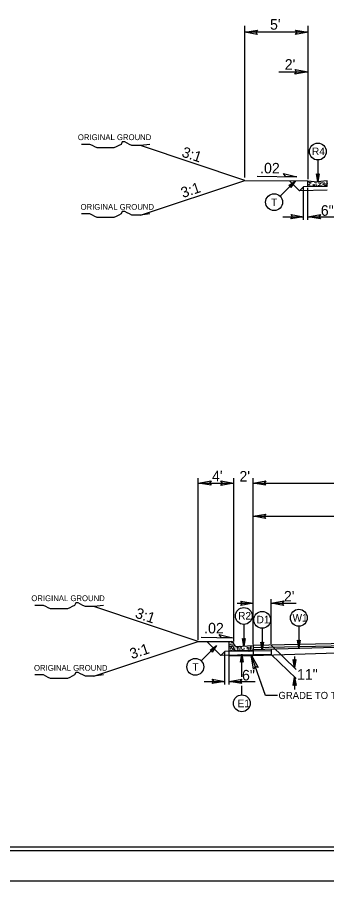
# Model space of a CAD drawing. Extents: x 957297 to 961629, y 830661 to 840840.
# Drawn here: x 959123 to 959352, y 833279 to 833917 of the extents above; entities that cross this region are included whole.
import ezdxf

# ---------------------------------------------------------------- set-up
doc = ezdxf.new("R2010")
doc.units = 0
for name, color, linetype in [('Old_Level_1', 7, 'Continuous'), ('Old_Level_11', 7, 'Continuous'), ('Old_Level_21', 7, 'Continuous'), ('Old_Level_3', 7, 'Continuous'), ('Prop CMT Pvmt Milling', 7, 'Continuous'), ('Prop Dimension Text', 7, 'Continuous'), ('Sheet Plot Border Inside CELL', 7, 'Continuous'), ('Sheet Plot Border Outside CELL', 7, 'Continuous'), ('Sheet Typical CELL', 7, 'Continuous'), ('Typical Curb CELL', 7, 'Continuous'), ('Typical ID Circle CELL', 7, 'Continuous'), ('Typical Terminator CELL', 7, 'Continuous'), ('Typical Text ID Circle CELL', 7, 'Continuous')]:
    doc.layers.add(name, color=color, linetype=linetype)

# ---------------------------------------------------------------- blocks, each defined once
blk = doc.blocks.new('VALLEY GUTTER')
at = {"layer": 'Typical Curb CELL'}
for p, q in [((0, 0), (1, -0.083)), ((0, -0.583), (0, 0)), ((2, 0), (1, -0.083)), ((2, -0.583), (2, 0)), ((2, -0.583), (0, -0.583)), ((0.169, -0.231), (0.256, -0.112)), ((0.29, -0.225), (0.169, -0.231)), ((0.256, -0.112), (0.29, -0.225)), ((0.528, -0.47), (0.591, -0.355)), ((0.694, -0.43), (0.528, -0.47)), ((0.591, -0.355), (0.694, -0.43)), ((1.216, -0.275), (1.303, -0.155)), ((1.337, -0.269), (1.216, -0.275)), ((1.303, -0.155), (1.337, -0.269)), ((1.739, -0.513), (1.825, -0.393)), ((1.859, -0.507), (1.739, -0.513)), ((1.825, -0.393), (1.859, -0.507))]:
    blk.add_line(p, q, dxfattribs=at)
for centre in [(0.064, -0.507), (0.1, -0.102), (0.12, -0.541), (0.139, -0.34), (0.153, -0.414), (0.255, -0.5), (0.43, -0.364), (0.502, -0.131), (0.716, -0.141), (0.752, -0.294), (0.808, -0.328), (0.841, -0.202), (0.866, -0.417), (1.069, -0.188), (1.123, -0.446), (1.179, -0.48), (1.212, -0.353), (1.361, -0.49), (1.474, -0.138), (1.533, -0.316), (1.589, -0.35), (1.622, -0.223), (1.676, -0.505), (1.698, -0.225), (1.748, -0.195), (1.795, -0.31), (1.908, -0.466), (1.989, -0.271)]:
    blk.add_circle(centre, 0.00802, dxfattribs=at)

msp = doc.modelspace()

# ---------------------------------------------------------------- linework, layer by layer
at = {"layer": 'Old_Level_1'}
for p, q in [((959291.3, 833798.61), (959291.3, 833910.77)), ((959338.03, 833797.55), (959338.03, 833910.77)), ((959338.04, 833906.07), (959291.3, 833906.07)), ((959316.52, 833876.78), (959338.04, 833876.78)), ((959291.3, 833796.59), (959214.11, 833822.32)), ((959300.45, 833799.71), (959329.67, 833799.12)), ((959214.11, 833770.86), (959291.3, 833796.59)), ((959291.3, 833796.59), (959337.98, 833796.12)), ((959331.71, 833788.92), (959324.37, 833796.26)), ((959334.68, 833791.89), (959331.71, 833788.92)), ((959337.98, 833791.95), (959334.68, 833791.89)), ((959352.28, 833789.3), (959331.71, 833788.92)), ((959334.68, 833767.4), (959334.68, 833791.44)), ((959337.98, 833767.4), (959337.98, 833791.15)), ((959319.48, 833769.69), (959334.68, 833769.69)), ((959337.98, 833769.69), (959357.25, 833769.69)), ((959256.89, 833456.95), (959256.89, 833576.48)), ((959283.31, 833455.64), (959283.31, 833576.48)), ((959297.55, 833453.44), (959297.55, 833576.48)), ((959256.89, 833572.85), (959283.31, 833572.85)), ((959297.55, 833572.85), (959577.94, 833572.85)), ((959297.5, 833548.29), (959437.72, 833548.29)), ((959310.76, 833454.02), (959310.76, 833486.98)), ((959256.89, 833455.84), (959179.71, 833481.57)), ((959285.62, 833484.05), (959297.55, 833484.05)), ((959310.76, 833484.05), (959329.18, 833484.05)), ((959179.71, 833430.11), (959256.89, 833455.84)), ((959256.89, 833455.84), (959279.75, 833455.61)), ((959259.15, 833458.84), (959282.14, 833458.38)), ((959273.48, 833445.45), (959263.16, 833455.77)), ((959437.72, 833455.6), (959297.55, 833452.76)), ((959437.72, 833453.87), (959297.55, 833451.03)), ((959437.72, 833453.87), (959297.55, 833449.48)), ((959276.45, 833448.42), (959273.48, 833445.45)), ((959279.75, 833448.48), (959276.45, 833448.42)), ((959276.45, 833423.93), (959276.45, 833447.97)), ((959279.75, 833445.2), (959279.75, 833452.02)), ((959279.75, 833423.93), (959279.75, 833447.69)), ((959280.06, 833452.32), (959281.54, 833452.32)), ((959285.16, 833448.86), (959297.55, 833449.48)), ((959437.72, 833449.59), (959297.55, 833445.2)), ((959297.55, 833449.48), (959297.55, 833445.2)), ((959310.76, 833448.75), (959297.55, 833448.48)), ((959310.76, 833453.03), (959329.23, 833435.1)), ((959310.76, 833449.89), (959310.76, 833446.2)), ((959310.76, 833446.2), (959273.48, 833445.45)), ((959297.55, 833445.2), (959279.75, 833445.2)), ((959306.5, 833415.91), (959295.97, 833445.9)), ((959310.76, 833446.2), (959329.23, 833428.27)), ((959328.02, 833444.64), (959328.02, 833436.27)), ((959328.08, 833429.38), (959328.09, 833420.16)), ((959261.26, 833426.22), (959276.45, 833426.22)), ((959279.75, 833426.22), (959299.02, 833426.22)), ((959315.54, 833415.91), (959306.5, 833415.91))]:
    msp.add_line(p, q, dxfattribs=at)
for centre, radius, start, end in [((959280.06, 833452.02), 0.309, 90, 180), ((959281.54, 833450.55), 1.78, 1.07335, 90), ((959285.07, 833450.61), 1.76, 181.07335, 272.86241)]:
    msp.add_arc(centre, radius, start, end, dxfattribs=at)
at = {"layer": 'Old_Level_11'}
for p, q in [((959321.66, 833799.28), (959319.93, 833801.54)), ((959319.93, 833801.54), (959329.67, 833799.12)), ((959329.67, 833799.12), (959321.66, 833799.28)), ((959274.14, 833458.54), (959272.4, 833460.79)), ((959272.4, 833460.79), (959282.14, 833458.38)), ((959282.14, 833458.38), (959274.14, 833458.54))]:
    msp.add_line(p, q, dxfattribs=at)
for points in [[(959328.43, 833878.44), (959338.04, 833876.78), (959328.37, 833875.07), (959329.6, 833876.78)], [(959266.5, 833571.19), (959256.89, 833572.85), (959266.56, 833574.56), (959265.33, 833572.85)], [(959273.71, 833574.51), (959283.31, 833572.85), (959273.65, 833571.13), (959274.88, 833572.85)], [(959297.74, 833435.32), (959295.97, 833445.9), (959301.25, 833436.49), (959299.04, 833437.15)]]:
    msp.add_lwpolyline(points, close=True, dxfattribs=at)
at = {"layer": 'Old_Level_21'}
for points in [[(959221.2, 833823.2), (959214.11, 833822.32), (959212.33, 833822.32), (959209.67, 833822.32), (959207.9, 833822.32), (959206.13, 833823.2), (959204.35, 833824.1), (959202.58, 833824.98), (959200.8, 833824.98), (959199.91, 833823.2), (959198.15, 833822.32), (959196.37, 833821.43), (959194.6, 833820.55), (959192.82, 833820.55), (959191.05, 833820.55), (959189.27, 833820.55), (959187.5, 833820.55), (959185.73, 833820.55), (959183.96, 833820.55), (959182.18, 833820.55), (959180.41, 833821.43), (959178.64, 833822.32), (959176.87, 833823.2), (959174.2, 833823.2), (959172.43, 833823.2), (959170.65, 833823.2)], [(959221.2, 833771.74), (959214.11, 833770.86), (959212.33, 833770.86), (959209.67, 833770.86), (959207.9, 833770.86), (959206.13, 833771.74), (959204.35, 833772.64), (959202.58, 833773.52), (959200.8, 833773.52), (959199.91, 833771.74), (959198.15, 833770.86), (959196.37, 833769.96), (959194.6, 833769.09), (959192.82, 833769.09), (959191.05, 833769.09), (959189.27, 833769.09), (959187.5, 833769.09), (959185.73, 833769.09), (959183.96, 833769.09), (959182.18, 833769.09), (959180.41, 833769.96), (959178.64, 833770.86), (959176.87, 833771.74), (959174.2, 833771.74), (959172.43, 833771.74), (959170.65, 833771.74)], [(959186.8, 833482.45), (959179.71, 833481.57), (959177.93, 833481.57), (959175.27, 833481.57), (959173.5, 833481.57), (959171.73, 833482.45), (959169.95, 833483.35), (959168.18, 833484.23), (959166.4, 833484.23), (959165.51, 833482.45), (959163.74, 833481.57), (959161.97, 833480.67), (959160.2, 833479.8), (959158.42, 833479.8), (959156.65, 833479.8), (959154.87, 833479.8), (959153.1, 833479.8), (959151.33, 833479.8), (959149.56, 833479.8), (959147.78, 833479.8), (959146.01, 833480.67), (959144.24, 833481.57), (959142.47, 833482.45), (959139.8, 833482.45), (959138.03, 833482.45), (959136.25, 833482.45)], [(959186.8, 833430.99), (959179.71, 833430.11), (959177.93, 833430.11), (959175.27, 833430.11), (959173.5, 833430.11), (959171.73, 833430.99), (959169.95, 833431.88), (959168.18, 833432.76), (959166.4, 833432.76), (959165.51, 833430.99), (959163.74, 833430.11), (959161.97, 833429.21), (959160.2, 833428.34), (959158.42, 833428.34), (959156.65, 833428.34), (959154.87, 833428.34), (959153.1, 833428.34), (959151.33, 833428.34), (959149.56, 833428.34), (959147.78, 833428.34), (959146.01, 833429.21), (959144.24, 833430.11), (959142.47, 833430.99), (959139.8, 833430.99), (959138.03, 833430.99), (959136.25, 833430.99)]]:
    msp.add_lwpolyline(points, dxfattribs=at)
at = {"layer": 'Old_Level_3'}
for p, q in [((959279.75, 833452.05), (959279.75, 833455.3)), ((959280.06, 833455.61), (959281.54, 833455.61)), ((959279.75, 833448.48), (959279.75, 833452.05)), ((959297.55, 833448.48), (959279.75, 833448.48)), ((959281.03, 833448.89), (959281.53, 833449.59)), ((959281.71, 833448.93), (959281.03, 833448.89)), ((959281.12, 833451.8), (959281.12, 833451.17)), ((959281.75, 833451.77), (959281.12, 833451.8)), ((959281.12, 833451.17), (959281.75, 833451.77)), ((959281.53, 833449.59), (959281.71, 833448.93)), ((959283.46, 833453.41), (959283.34, 833453.25)), ((959283.34, 833453.25), (959283.5, 833453.29)), ((959285.16, 833452.15), (959297.55, 833452.76)), ((959285.16, 833452.15), (959285.16, 833452.15)), ((959285.45, 833448.61), (959285.81, 833449.26)), ((959286.41, 833448.83), (959285.45, 833448.61)), ((959285.65, 833451.36), (959285.75, 833450.84)), ((959286.54, 833451.11), (959285.65, 833451.36)), ((959285.75, 833450.84), (959286.54, 833451.11)), ((959285.81, 833449.26), (959286.41, 833448.83)), ((959288.26, 833448.89), (959288.75, 833449.59)), ((959288.94, 833448.93), (959288.26, 833448.89)), ((959288.35, 833451.8), (959288.35, 833451.17)), ((959288.98, 833451.77), (959288.35, 833451.8)), ((959288.35, 833451.17), (959288.98, 833451.77)), ((959288.75, 833449.59), (959288.94, 833448.93)), ((959292.68, 833448.61), (959293.04, 833449.26)), ((959293.64, 833448.83), (959292.68, 833448.61)), ((959292.88, 833451.36), (959292.98, 833450.84)), ((959293.77, 833451.11), (959292.88, 833451.36)), ((959292.98, 833450.84), (959293.77, 833451.11)), ((959293.04, 833449.26), (959293.64, 833448.83)), ((959295.48, 833448.89), (959295.98, 833449.59)), ((959296.17, 833448.93), (959295.48, 833448.89)), ((959295.58, 833451.8), (959295.58, 833451.17)), ((959296.2, 833451.77), (959295.58, 833451.8)), ((959295.58, 833451.17), (959296.2, 833451.77)), ((959295.98, 833449.59), (959296.17, 833448.93)), ((959297.55, 833452.76), (959297.55, 833448.48))]:
    msp.add_line(p, q, dxfattribs=at)
for centre in [(959279.81, 833453.75), (959280.63, 833453.65), (959280.8, 833454.44), (959281.72, 833454.84), (959281.89, 833453.85), (959282.91, 833454.71), (959279.91, 833450.97), (959279.95, 833448.63), (959280.04, 833449.82), (959280.5, 833452.26), (959280.5, 833448.9), (959280.66, 833450.54), (959281.23, 833450.05), (959281.49, 833450.64), (959282.35, 833450.28), (959282.51, 833449.69), (959282.58, 833452.46), (959282.88, 833451.27), (959282.94, 833453.32), (959283.37, 833449.2), (959283.54, 833450.19), (959283.64, 833450.48), (959283.67, 833451.34), (959283.77, 833452.43), (959284.1, 833449.36), (959284.83, 833451.77), (959285.12, 833450.31), (959285.82, 833450.02), (959286.38, 833451.6), (959286.84, 833449.46), (959286.94, 833450.02), (959287.14, 833450.97), (959287.17, 833448.63), (959287.26, 833449.82), (959287.73, 833448.9), (959287.89, 833450.54), (959288.45, 833450.05), (959288.72, 833450.64), (959289.58, 833450.28), (959289.74, 833449.69), (959290.11, 833451.27), (959290.6, 833449.2), (959290.77, 833450.19), (959290.86, 833450.48), (959290.9, 833451.34), (959291.33, 833449.36), (959292.05, 833451.77), (959292.35, 833450.31), (959293.05, 833450.02), (959293.61, 833451.6), (959294.07, 833449.46), (959294.17, 833450.02), (959294.37, 833450.97), (959294.4, 833448.63), (959294.49, 833449.82), (959294.95, 833452.26), (959294.95, 833448.9), (959295.12, 833450.54), (959295.68, 833450.05), (959295.94, 833450.64), (959296.8, 833450.28), (959296.97, 833449.69), (959297.03, 833452.46), (959297.33, 833451.27)]:
    msp.add_circle(centre, 0.0464, dxfattribs=at)
for centre, radius, start, end in [((959280.06, 833455.3), 0.309, 90, 180), ((959279.95, 833455.53), 0.0464, 259.65309, 10.34691), ((959281.54, 833453.83), 1.78, 1.07335, 90), ((959285.07, 833453.9), 1.76, 181.07335, 272.86241), ((959279.71, 833450.02), 0.0464, 330.41727, 29.58272), ((959287.73, 833452.26), 0.0464, 167.77954, 17.93798), ((959291, 833452.43), 0.0464, 169.83737, 15.88014)]:
    msp.add_arc(centre, radius, start, end, dxfattribs=at)
at = {"layer": 'Sheet Plot Border Inside CELL'}
msp.add_lwpolyline([(960390.3, 834356.46), (958723.8, 834356.46), (958723.8, 833301.36), (960390.3, 833301.36)], close=True, dxfattribs=at)
at = {"layer": 'Sheet Plot Border Outside CELL'}
msp.add_lwpolyline([(960394.8, 834378.91), (958710.8, 834378.91), (958710.8, 833278.91), (960394.8, 833278.91)], close=True, dxfattribs=at)
at = {"layer": 'Sheet Typical CELL'}
msp.add_lwpolyline([(960377.8, 834353.91), (958877.8, 834353.91), (958877.8, 833303.91), (960377.8, 833303.91)], close=True, dxfattribs=at)
at = {"layer": 'Typical ID Circle CELL'}
for p, q in [((959345.3, 833811.63), (959345.3, 833795.55)), ((959317.34, 833784.83), (959328.72, 833796.2)), ((959290.59, 833468.37), (959290.59, 833452.28)), ((959331.19, 833467.06), (959331.19, 833450.97)), ((959304.1, 833465.56), (959304.1, 833449.47)), ((959259.12, 833441.36), (959270.49, 833452.74)), ((959289.14, 833429.6), (959289.14, 833446.3)), ((959289.14, 833416.27), (959289.14, 833422.9))]:
    msp.add_line(p, q, dxfattribs=at)
for centre in [(959345.3, 833817.86), (959312.94, 833780.43), (959290.59, 833474.59), (959331.19, 833473.28), (959304.1, 833471.78), (959254.72, 833436.96), (959289.14, 833410.04)]:
    msp.add_circle(centre, 6.23, dxfattribs=at)
at = {"layer": 'Typical Terminator CELL'}
for points in [[(959300.52, 833904.48), (959291.3, 833906.07), (959300.57, 833907.71), (959299.39, 833906.07)], [(959328.81, 833907.66), (959338.04, 833906.07), (959328.76, 833904.43), (959329.94, 833906.07)], [(959346.3, 833801.31), (959345.3, 833795.55), (959344.28, 833801.34), (959345.3, 833800.61)], [(959323.94, 833792.83), (959328.72, 833796.2), (959325.35, 833791.38), (959325.14, 833792.63)], [(959325.46, 833771.28), (959334.68, 833769.69), (959325.4, 833768.05), (959326.58, 833769.69)], [(959347.2, 833768.1), (959337.98, 833769.69), (959347.25, 833771.33), (959346.07, 833769.69)], [(959306.72, 833571.26), (959297.5, 833572.85), (959306.77, 833574.49), (959305.59, 833572.85)], [(959306.72, 833546.7), (959297.5, 833548.29), (959306.77, 833549.93), (959305.59, 833548.29)], [(959288.33, 833485.64), (959297.55, 833484.05), (959288.28, 833482.41), (959289.46, 833484.05)], [(959319.98, 833482.46), (959310.76, 833484.05), (959320.03, 833485.69), (959318.85, 833484.05)], [(959291.58, 833458.04), (959290.59, 833452.28), (959289.56, 833458.07), (959290.59, 833457.34)], [(959305.09, 833455.24), (959304.1, 833449.47), (959303.08, 833455.27), (959304.1, 833454.53)], [(959332.18, 833456.73), (959331.19, 833450.97), (959330.16, 833456.77), (959331.19, 833456.03)], [(959265.72, 833449.36), (959270.49, 833452.74), (959267.12, 833447.91), (959266.92, 833449.16)], [(959288.15, 833440.54), (959289.14, 833446.3), (959290.17, 833440.51), (959289.14, 833441.24)], [(959329.07, 833442.34), (959328.02, 833436.27), (959326.94, 833442.37), (959328.02, 833441.6)], [(959327.04, 833423.31), (959328.08, 833429.38), (959329.16, 833423.28), (959328.09, 833424.05)], [(959267.23, 833427.81), (959276.45, 833426.22), (959267.18, 833424.58), (959268.36, 833426.22)], [(959288.97, 833424.63), (959279.75, 833426.22), (959289.03, 833427.86), (959287.85, 833426.22)]]:
    msp.add_lwpolyline(points, close=True, dxfattribs=at)

# ---------------------------------------------------------------- block references
at = {"layer": 'Prop CMT Pvmt Milling', "xscale": 7.148915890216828, "yscale": 7.148915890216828}
msp.add_blockref('VALLEY GUTTER', (959337.98, 833796.12), dxfattribs=at)

# ---------------------------------------------------------------- texts
at = {"layer": 'Old_Level_1'}
for s, height, p in [("5'", 7.801, (959309.96, 833907.93)), ('GRADE TO THIS LINE', 5.2473, (959316.2, 833413.27))]:
    msp.add_text(s, height=height, dxfattribs=at).set_placement(p)
at = {"layer": 'Old_Level_11'}
msp.add_text('11"', height=7.801, dxfattribs=at).set_placement((959329.9, 833427.51))
at = {"layer": 'Old_Level_21'}
for p in [(959167.95, 833826.32), (959169.94, 833774.85), (959133.55, 833485.56), (959135.54, 833434.1)]:
    msp.add_text('ORIGINAL GROUND', height=4.2722, dxfattribs=at).set_placement(p)
at = {"layer": 'Old_Level_3'}
for s, p in [("2'", (959320.85, 833878.35)), ("4'", (959267.11, 833574.09)), ("2'", (959287.37, 833573.94))]:
    msp.add_text(s, height=7.801, dxfattribs=at).set_placement(p)
for s, rotation, p in [('3:1', 341.56515, (959244.14, 833814.29)), ('.02', 359.43356, (959302.58, 833801.8)), ('3:1', 18.43485, (959245.56, 833783.46)), ('3:1', 341.56515, (959209.74, 833473.53)), ('.02', 359.43356, (959261.22, 833461.79)), ('3:1', 18.43485, (959207.77, 833442.62))]:
    msp.add_text(s, height=7.801, rotation=rotation, dxfattribs=at).set_placement(p)
at = {"layer": 'Prop Dimension Text'}
for s, p in [('6"', (959347.48, 833770.4)), ("2'", (959320.2, 833485.3)), ('6"', (959289.25, 833426.93))]:
    msp.add_text(s, height=7.801, rotation=0, dxfattribs=at).set_placement(p)
at = {"layer": 'Typical Text ID Circle CELL'}
for s, p in [('R4', (959340.96, 833815.23)), ('R2', (959286.39, 833471.96)), ('D1', (959300.04, 833469.15)), ('W1', (959326.57, 833470.43)), ('E1', (959286, 833407.19))]:
    msp.add_text(s, height=5.572, dxfattribs=at).set_placement(p)
for p in [(959310.76, 833777.55), (959252.54, 833434.08)]:
    msp.add_text('T', height=5.57, rotation=360, dxfattribs=at).set_placement(p)

doc.saveas('drawing.dxf')
